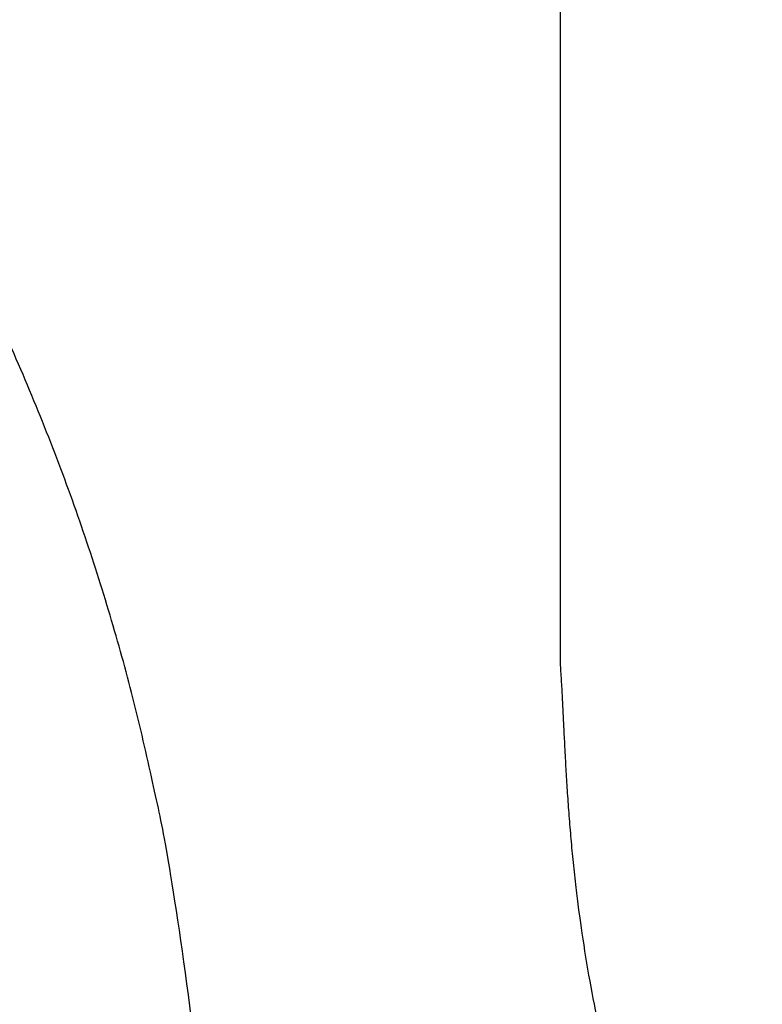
# Model space of a CAD drawing. Header units: inches. Extents: x 18 to 846, y -44 to 561.
# Tile 407 of 642: x 427.535 to 428.193, y 204.622 to 205.494. Entities that reach past the tile are written whole.
import ezdxf

# ---------------------------------------------------------------- set-up
doc = ezdxf.new("R2010")
doc.units = ezdxf.units.IN
doc.header["$LTSCALE"] = 24
doc.header["$MEASUREMENT"] = 0
doc.layers.add('Visible (ANSI)', color=7, linetype='Continuous', lineweight=30)

msp = doc.modelspace()

# ---------------------------------------------------------------- linework, layer by layer
at = {"layer": 'Visible (ANSI)'}
msp.add_line((428.01416, 207.42387), (428.01416, 204.92442), dxfattribs=at)
for points, knots in [([(427.69154, 208.31893), (427.33826, 208.6738), (427.22202, 208.72692), (426.97003, 208.92904), (426.40842, 209.19483), (425.92432, 209.33889), (425.57424, 209.40751), (425.06289, 209.44433), (424.68271, 209.42297), (424.43486, 209.39154), (423.85608, 209.27016), (422.89223, 208.72191), (422.49596, 208.04554), (422.30901, 207.42607), (422.28423, 206.6677), (422.55632, 205.99623), (422.85479, 205.55961), (423.70601, 205.01842), (424.09813, 204.88558), (424.79263, 204.66127), (425.20956, 204.47186), (425.35725, 204.37883), (425.46245, 204.29593), (425.49099, 204.1264), (425.4464, 203.98103), (425.29451, 203.83508), (424.84624, 203.76607), (424.61342, 203.82768), (424.25515, 203.9414), (423.82559, 204.14271), (423.46578, 204.42015), (423.29608, 204.62245), (423.09122, 204.83669)], [0, 0, 0, 0, 0, 0.074085, 0.10269, 0.133689, 0.16679, 0.198605, 0.227525, 0.257011, 0.291036, 0.329253, 0.371353, 0.415239, 0.455898, 0.494781, 0.535382, 0.575034, 0.615343, 0.653819, 0.685392, 0.711703, 0.732004, 0.749282, 0.767325, 0.789255, 0.813362, 0.840082, 0.86874, 0.896879, 0.925496, 1, 1, 1, 1, 1]), ([(421.9257, 203.11829), (422.24937, 202.87511), (422.5125, 202.41393), (423.81435, 201.91359), (424.67605, 201.78609), (425.6876, 201.85329), (426.36304, 202.16376), (427.11178, 202.6037), (427.58688, 203.46791), (427.68659, 203.92548), (427.72695, 204.35462), (427.65207, 205.12879), (427.12915, 205.89044), (426.66979, 206.1656), (426.3554, 206.37561), (425.6226, 206.62387), (425.28895, 206.75919), (424.86886, 206.91201), (424.73703, 206.98893), (424.56495, 207.08908), (424.5306, 207.23193), (424.54991, 207.3335), (424.6112, 207.4366), (424.78409, 207.50033), (425.02455, 207.53562), (425.20419, 207.53331), (425.63357, 207.43241), (426.09517, 207.21325), (426.35697, 206.96899), (426.5582, 206.74825), (426.66678, 206.64166)], [0, 0, 0, 0, 0, 0.107991, 0.154721, 0.201249, 0.247092, 0.294045, 0.337268, 0.377117, 0.415859, 0.454911, 0.494638, 0.534662, 0.574373, 0.610521, 0.645386, 0.677292, 0.703632, 0.725706, 0.744086, 0.761302, 0.778538, 0.797356, 0.818035, 0.842792, 0.870677, 0.899937, 0.930619, 1, 1, 1, 1, 1]), ([(428.01416, 204.92442), (428.0214, 204.82208), (428.01604, 204.60538), (428.15064, 204.24671), (428.37927, 203.86276), (428.78794, 203.52491), (429.27176, 203.33983), (429.49774, 203.3367), (429.76443, 203.33466)], [-1, -1, -1, -1, -1, -0.731413, -0.604115, -0.468846, -0.333858, 0, 0, 0, 0, 0])]:
    msp.add_open_spline(points, degree=4, knots=knots, dxfattribs=at)

doc.saveas('drawing.dxf')
